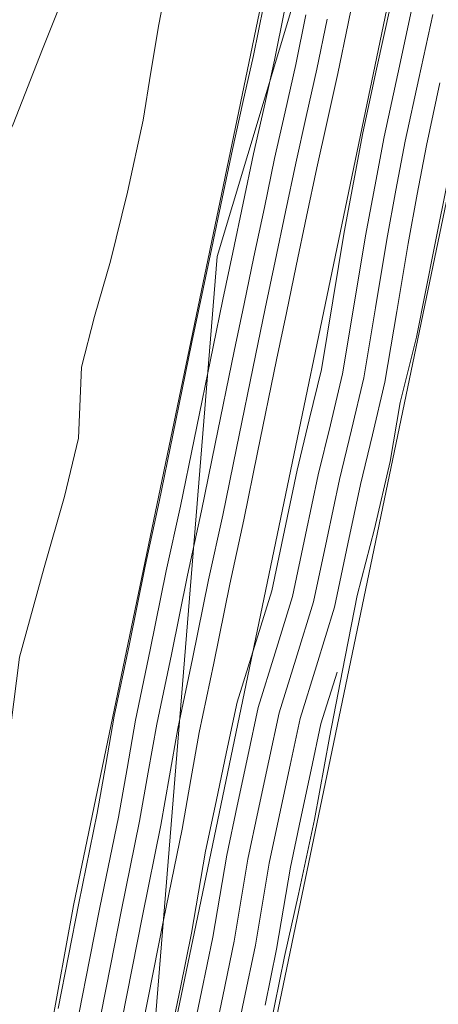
# Model space of a CAD drawing. Header units: metres. Extents: x 250001 to 257773, y 598992 to 609118.
# Tile 305 of 656: x 254904 to 254933, y 600837 to 600905. Entities that reach past the tile are written whole.
import ezdxf
from ezdxf.lldxf.tags import DXFTag

# ---------------------------------------------------------------- set-up
doc = ezdxf.new("R2010")
doc.units = ezdxf.units.M
for name, color, linetype, lineweight in [('B-WE-GR-GRAS-GV', 252, 'Continuous', 13), ('B-WE-GW-GRONDWERKLIJN_KRUIN-G', 252, 'Continuous', 18), ('B-WE-GW-GRONDWERKLIJN_TEEN-G', 90, 'Continuous', 18), ('B-WE-KG-GRENS_PERCEEL-G', 150, 'KG-PERCEEL', 18), ('B-WE-OG-WATER-GV', 252, 'Continuous', 18), ('B-WE-VH-KANTVERHARDING-G', 60, 'Continuous', 18), ('B-WE-VH-VERHARDING-G', 252, 'Continuous', 18), ('B-WE-VH-VERHARDING_HALFVERHARDING-GV', 252, 'Continuous', 18), ('B-WE-VH-VERHARDING_OPEN-GV', 252, 'Continuous', 18), ('X-XX-AL-REFERENTIE-G', 7, 'Continuous', 18)]:
    doc.layers.add(name, color=color, linetype=linetype, lineweight=lineweight)
doc.styles.get("Standard").update_dxf_attribs({"font": 'NLCS-ISO.ttf'})
tags = doc.linetypes.add('KG-PERCEEL', pattern='A,5.5,-2,["P",Standard,S=1.8,R=0,X=-0.5,Y=-0.9],-2,5.5,-2,[5,NLCS.SHX,S=0.75,R=0,X=0,Y=0],-2', length=19).pattern_tags.tags
tags[6] = DXFTag(74, 10)

# ---------------------------------------------------------------- blocks, each defined once
blk = doc.blocks.new('BS2021-132-Xref-KAD-20210617')
at = {"layer": 'B-WE-KG-GRENS_PERCEEL-G', "flags": 128}
blk.add_lwpolyline([(254907.422, 600750.902), (254912, 600815), (254918, 600889), (254964, 601042), (254999, 601218), (255017, 601294), (255020, 601325), (255015, 601354), (255000, 601414), (254968, 601478), (254940, 601559), (254919, 601592), (254834, 601658), (254818, 601666), (254801, 601670), (254760, 601673), (254708, 601664), (254681, 601664), (254664, 601673), (254661.278, 601676.5)], dxfattribs=at)
blk = doc.blocks.new('BS2021-132-Xref-inmeting-2d-20210906')
at = {"layer": 'B-WE-GW-GRONDWERKLIJN_KRUIN-G'}
blk.add_lwpolyline([(254896.816, 600834.734), (254898.101, 600839.097), (254899.385, 600843.46), (254900.986, 600847.144), (254902.588, 600850.827), (254903.683, 600856.455), (254904.293, 600861.19), (254905.993, 600867.429), (254907.399, 600872.342), (254908.37, 600876.408), (254908.575, 600881.339), (254909.483, 600884.851), (254910.596, 600888.686), (254911.782, 600893.475), (254912.862, 600898.478), (254913.404, 600901.796), (254913.946, 600905.114), (254915.06, 600910.867)], dxfattribs=at)
at = {"layer": 'B-WE-GW-GRONDWERKLIJN_TEEN-G'}
blk.add_lwpolyline([(254907.867, 600908.407), (254905.888, 600903.4), (254903.839, 600898.2), (254901.729, 600893.674), (254900.898, 600889.774), (254900.067, 600885.874), (254899.236, 600881.973), (254898.405, 600878.073), (254897.574, 600874.173), (254896.743, 600870.273), (254895.917, 600866.361), (254895.091, 600862.448), (254894.264, 600858.536), (254893.438, 600854.623), (254892.612, 600850.711), (254891.786, 600846.798), (254891.279, 600843.285), (254890.772, 600839.771), (254890.266, 600836.257)], dxfattribs=at)
at = {"layer": 'B-WE-VH-KANTVERHARDING-G'}
for points in [[(254921.623, 600835.274), (254922.665, 600840.416), (254923.64, 600844.759), (254924.763, 600849.932), (254925.789, 600855.62), (254926.703, 600860.284), (254927.723, 600865.48), (254928.929, 600870.101), (254930.005, 600874.773), (254930.703, 600878.877), (254931.831, 600883.415), (254933.091, 600889.701), (254934.052, 600894.539)], [(254906.96, 600836.816), (254907.679, 600840.472), (254908.398, 600844.129), (254909.672, 600850.373), (254910.267, 600853.742), (254910.863, 600857.111), (254911.89, 600861.999), (254912.999, 600867.504), (254913.985, 600871.982), (254914.93, 600876.604), (254916.245, 600883.054), (254916.933, 600886.33), (254917.621, 600889.607), (254918.34, 600893.027), (254919.059, 600896.447), (254919.788, 600899.703), (254920.517, 600902.958), (254921.216, 600906.378)]]:
    blk.add_lwpolyline(points, dxfattribs=at)
at = {"layer": 'B-WE-VH-VERHARDING-G'}
for points in [[(254931.494, 600906.114), (254930.533, 600901.693), (254929.58, 600897.307), (254928.937, 600893.879), (254928.293, 600890.446), (254927.506, 600885.695), (254926.706, 600880.876), (254925.856, 600877.328), (254925.022, 600873.851), (254924.14, 600869.679), (254923.24, 600865.419), (254922.021, 600861.497), (254920.844, 600857.706), (254920.124, 600854.324), (254919.39, 600850.875), (254918.662, 600847.458), (254917.704, 600841.762), (254916.916, 600837.966), (254916.134, 600834.197)], [(254930.026, 600906.418), (254929.068, 600902.011), (254928.109, 600897.604), (254927.463, 600894.156), (254926.816, 600890.707), (254926.026, 600885.94), (254925.235, 600881.174), (254924.397, 600877.677), (254923.559, 600874.181), (254922.673, 600869.989), (254921.786, 600865.798), (254920.589, 600861.942), (254919.391, 600858.086), (254918.657, 600854.637), (254917.922, 600851.188), (254917.188, 600847.739), (254916.23, 600842.039), (254915.448, 600838.27), (254914.665, 600834.502)], [(254925.625, 600905.478), (254924.918, 600902.016), (254924.179, 600898.719), (254923.457, 600895.492), (254922.744, 600892.101), (254922.025, 600888.681), (254921.337, 600885.405), (254920.651, 600882.142), (254919.339, 600875.704), (254918.387, 600871.048), (254917.403, 600866.576), (254916.298, 600861.092), (254915.282, 600856.256), (254914.699, 600852.958), (254914.093, 600849.532), (254912.81, 600843.245), (254912.095, 600839.604), (254911.38, 600835.969)], [(254924.155, 600905.778), (254923.451, 600902.33), (254922.716, 600899.047), (254921.991, 600895.81), (254921.276, 600892.41), (254920.557, 600888.99), (254919.869, 600885.714), (254919.183, 600882.446), (254917.87, 600876.004), (254916.92, 600871.359), (254915.935, 600866.885), (254914.829, 600861.395), (254913.809, 600856.541), (254913.221, 600853.219), (254912.619, 600849.812), (254911.34, 600843.539), (254910.623, 600839.893), (254909.907, 600836.251)], [(254922.685, 600906.078), (254921.984, 600902.644), (254921.252, 600899.375), (254920.525, 600896.129), (254919.808, 600892.718), (254919.089, 600889.298), (254918.401, 600886.022), (254917.714, 600882.75), (254916.4, 600876.304), (254915.453, 600871.671), (254914.467, 600867.195), (254913.359, 600861.697), (254912.336, 600856.826), (254911.744, 600853.481), (254911.145, 600850.093), (254909.869, 600843.834), (254909.151, 600840.183), (254908.433, 600836.534)], [(254932.963, 600905.809), (254931.999, 600901.374), (254931.05, 600897.009), (254930.411, 600893.603), (254929.771, 600890.185), (254928.985, 600885.45), (254928.178, 600880.578), (254927.314, 600876.978), (254926.486, 600873.521), (254925.608, 600869.369), (254924.693, 600865.041), (254923.454, 600861.052), (254922.297, 600857.327), (254921.591, 600854.012), (254920.857, 600850.563), (254920.136, 600847.178), (254919.179, 600841.485), (254918.385, 600837.661), (254917.602, 600833.892)], [(254933.465, 600901.055), (254932.52, 600896.712), (254931.886, 600893.326), (254931.248, 600889.924), (254930.465, 600885.204), (254929.649, 600880.281), (254928.773, 600876.628), (254927.949, 600873.19), (254927.075, 600869.058), (254926.146, 600864.663), (254924.886, 600860.607), (254923.75, 600856.947), (254923.058, 600853.699), (254922.324, 600850.251), (254921.61, 600846.897), (254920.653, 600841.208), (254919.854, 600837.356), (254919.071, 600833.587)], [(254927.794, 600908.602), (254927.094, 600905.178), (254926.385, 600901.702), (254925.643, 600898.391), (254924.922, 600895.174), (254924.212, 600891.792), (254923.493, 600888.373), (254922.805, 600885.097), (254922.12, 600881.838), (254920.809, 600875.404), (254919.855, 600870.736), (254918.87, 600866.267), (254917.767, 600860.79), (254916.755, 600855.971), (254916.176, 600852.697), (254915.566, 600849.251), (254914.281, 600842.95), (254913.566, 600839.315), (254912.853, 600835.687)], [(254926.319, 600860.162), (254925.203, 600856.568), (254924.525, 600853.387), (254923.791, 600849.938), (254923.083, 600846.616), (254922.128, 600840.931), (254921.322, 600837.051)]]:
    blk.add_lwpolyline(points, dxfattribs=at)
blk = doc.blocks.new('BS2021-132-Xref-BGT-GRIJS-20210617-aangepast')
at = {"layer": 'B-WE-GR-GRAS-GV', "flags": 128}
blk.add_lwpolyline([(254965.284, 601113.685), (254949.169, 601117.292), (254934.897, 601053.385), (254919.795, 600981.23), (254908.812, 600929.986), (254906.482, 600921.422), (254904.083, 600911.655), (254898.523, 600883.56), (254892.603, 600855.785), (254891.097, 600845.539), (254888.367, 600831.489), (254884.764, 600808.209), (254880.998, 600778.666), (254879.745, 600767.366), (254883.359, 600766.965), (254888.043, 600766.446), (254895.445, 600765.624), (254896.123, 600772.212), (254900.033, 600800.222), (254908.024, 600843.964), (254923.755, 600919.584), (254946.949, 601029.791), (254952.565, 601057.086), (254958.784, 601083.716)], close=True, dxfattribs=at)
at = {"layer": 'B-WE-OG-WATER-GV', "flags": 128}
blk.add_lwpolyline([(254947.2, 600956.652), (254914.197, 600798.194), (254911.038, 600777.958), (254908.962, 600757.583), (254907.976, 600737.126), (254908.082, 600716.645), (254909.28, 600696.2), (254911.566, 600675.847), (254914.194, 600647.339), (254916.417, 600624.547), (254918.089, 600606.404), (254921.789, 600569.715), (254923.18, 600555.593), (254925.181, 600534.637), (254927.531, 600510.676)], dxfattribs=at)
at = {"layer": 'B-WE-VH-VERHARDING_HALFVERHARDING-GV', "flags": 128}
blk.add_lwpolyline([(254980.546, 601110.781), (254973.568, 601112.343), (254941.044, 600960.29), (254908.041, 600801.832), (254905.099, 600783.249), (254903.07, 600764.544), (254901.96, 600745.762), (254901.771, 600726.948), (254902.505, 600708.148), (254909.883, 600624.083), (254916.417, 600624.547), (254914.194, 600647.339), (254911.566, 600675.847), (254909.28, 600696.2), (254908.082, 600716.645), (254907.976, 600737.126), (254908.962, 600757.583), (254911.038, 600777.958), (254914.197, 600798.194), (254947.2, 600956.652)], close=True, dxfattribs=at)
at = {"layer": 'B-WE-VH-VERHARDING_OPEN-GV', "flags": 128}
blk.add_lwpolyline([(254923.755, 600919.584), (254908.024, 600843.964), (254900.033, 600800.222), (254896.123, 600772.212), (254895.445, 600765.624), (254894.552, 600753.974), (254893.585, 600739.289), (254893.485, 600716.178), (254894.585, 600692.712), (254895.463, 600682.048), (254896.874, 600666.181), (254898.575, 600647.893), (254900.953, 600623.449), (254909.883, 600624.083), (254902.505, 600708.148), (254901.771, 600726.948), (254901.96, 600745.762), (254903.07, 600764.544), (254905.099, 600783.249), (254908.041, 600801.832), (254941.044, 600960.29)], dxfattribs=at)

msp = doc.modelspace()

# ---------------------------------------------------------------- block references
at = {"layer": 'X-XX-AL-REFERENTIE-G'}
for name in ['BS2021-132-Xref-BGT-GRIJS-20210617-aangepast', 'BS2021-132-Xref-KAD-20210617', 'BS2021-132-Xref-inmeting-2d-20210906']:
    msp.add_blockref(name, (0, 0), dxfattribs=at)

doc.saveas('drawing.dxf')
